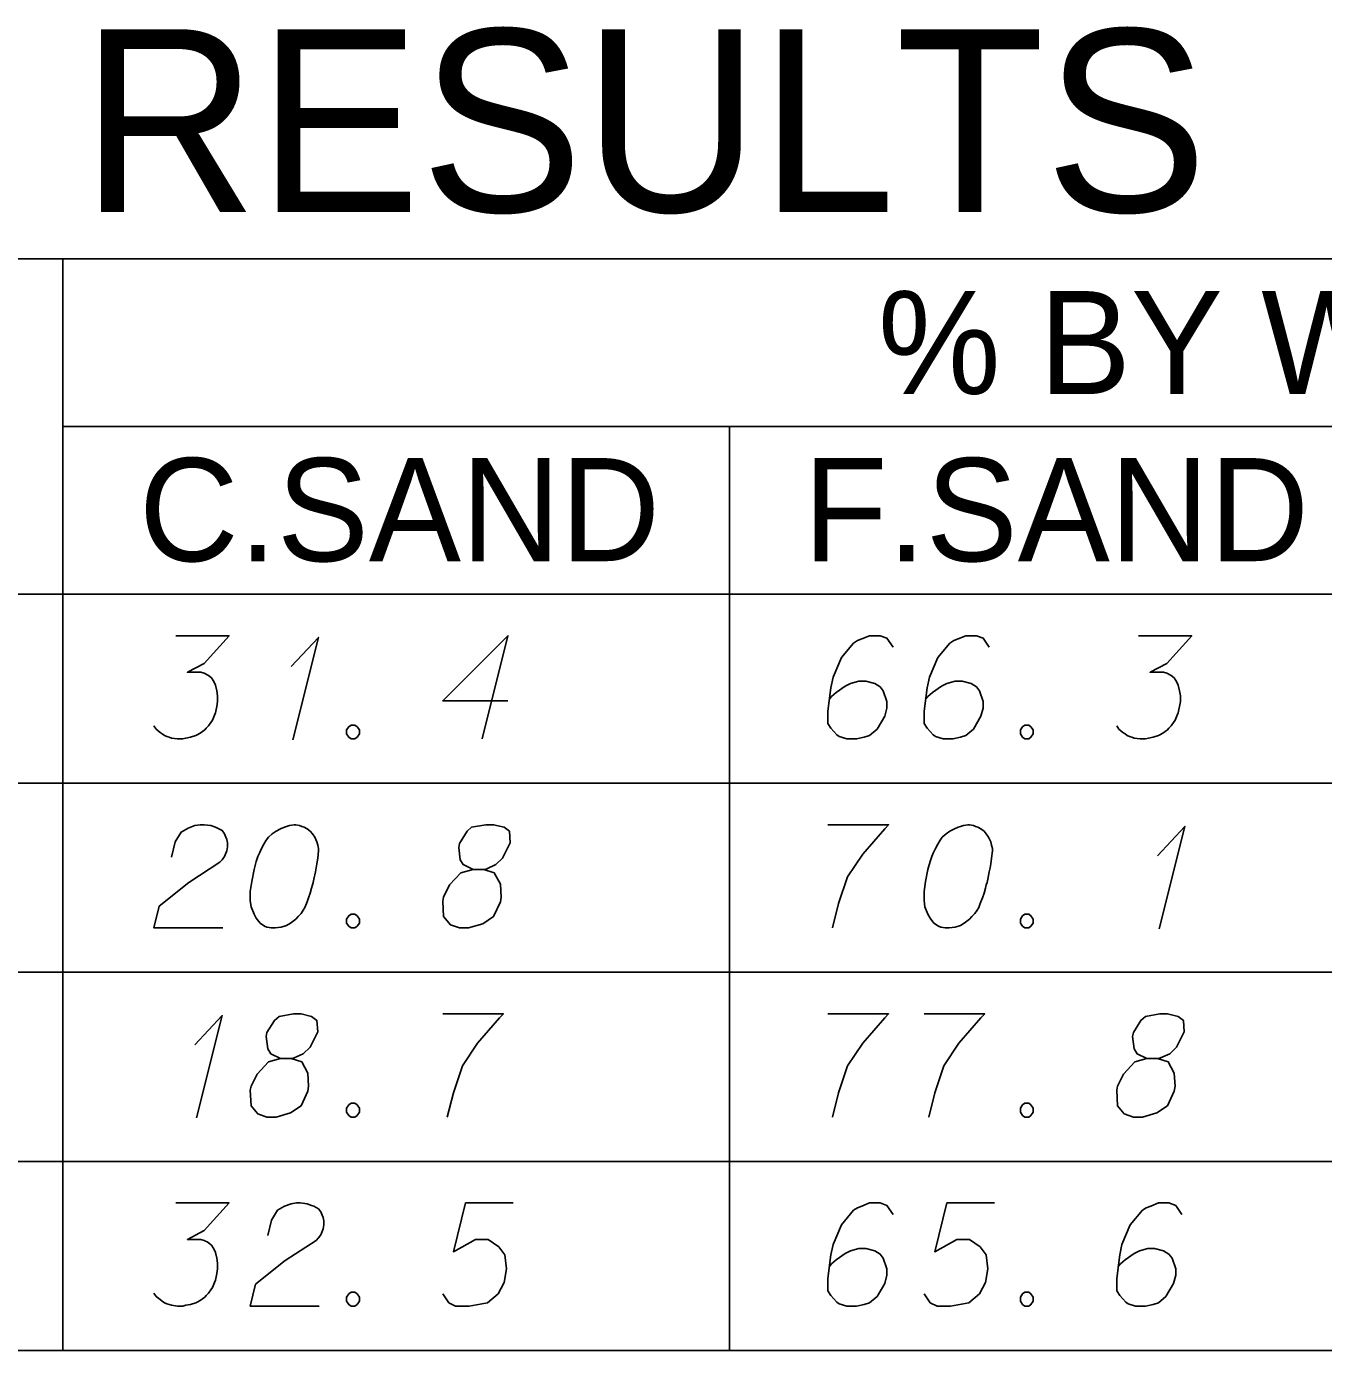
# Model space of a CAD drawing. Extents: x 2074207 to 2076812, y 516372 to 523312.
# Drawn here: x 2076524.4 to 2076584.7, y 516601.5 to 516663.1 of the extents above; entities that cross this region are included whole.
import ezdxf

# ---------------------------------------------------------------- set-up
doc = ezdxf.new("R2010")
doc.units = 0
for name, color, linetype in [('Prop DirtTable_ Soil Test Results - Outline (Major)', 7, 'Continuous'), ('Prop DirtTable_ Soil Test Results - Outline (Minor)', 7, 'Continuous'), ('Prop DirtTable_ Soil Test Results - Tx (Header - Large)', 7, 'Continuous'), ('Prop DirtTable_ Soil Test Results - Tx (Header - Small)', 7, 'Continuous'), ('Prop DirtTable_ Soil Test Results - Tx (Sample Data)', 7, 'Continuous')]:
    doc.layers.add(name, color=color, linetype=linetype)

msp = doc.modelspace()

# ---------------------------------------------------------------- linework, layer by layer
at = {"layer": 'Prop DirtTable_ Soil Test Results - Outline (Major)'}
for p, q in [((2076260.609, 516636.721), (2076811.903, 516636.721)), ((2076260.609, 516636.721), (2076811.903, 516636.721)), ((2076260.609, 516601.521), (2076811.903, 516601.521))]:
    msp.add_line(p, q, dxfattribs=at)
at = {"layer": 'Prop DirtTable_ Soil Test Results - Outline (Minor)'}
for p, q in [((2076260.609, 516652.321), (2076811.903, 516652.321)), ((2076526.074, 516652.321), (2076526.074, 516627.921)), ((2076526.074, 516644.521), (2076731.93, 516644.521)), ((2076557.094, 516644.521), (2076557.094, 516627.921)), ((2076260.609, 516627.921), (2076811.903, 516627.921)), ((2076260.609, 516627.921), (2076811.903, 516627.921)), ((2076526.074, 516627.921), (2076526.074, 516619.121)), ((2076557.094, 516627.921), (2076557.094, 516619.121)), ((2076260.609, 516619.121), (2076811.903, 516619.121)), ((2076260.609, 516619.121), (2076811.903, 516619.121)), ((2076526.074, 516619.121), (2076526.074, 516610.321)), ((2076557.094, 516619.121), (2076557.094, 516610.321)), ((2076260.609, 516610.321), (2076811.903, 516610.321)), ((2076260.609, 516610.321), (2076811.903, 516610.321)), ((2076526.074, 516610.321), (2076526.074, 516601.521)), ((2076557.094, 516610.321), (2076557.094, 516601.521)), ((2076260.609, 516601.521), (2076811.903, 516601.521))]:
    msp.add_line(p, q, dxfattribs=at)
at = {"layer": 'Prop DirtTable_ Soil Test Results - Tx (Sample Data)'}
for points in [[(2076531.339, 516634.786), (2076533.808, 516634.786), (2076532.644, 516633.501), (2076531.868, 516633.085), (2076532.503, 516633.085), (2076532.644, 516633.048), (2076532.714, 516633.01), (2076532.785, 516632.972), (2076532.855, 516632.934), (2076532.997, 516632.821), (2076533.067, 516632.707), (2076533.138, 516632.594), (2076533.173, 516632.481), (2076533.243, 516632.216), (2076533.279, 516631.989), (2076533.279, 516631.876), (2076533.279, 516631.725), (2076533.243, 516631.498), (2076533.208, 516631.347), (2076533.173, 516631.196), (2076533.138, 516631.082), (2076533.102, 516631.007), (2076533.067, 516630.931), (2076533.032, 516630.855), (2076532.961, 516630.742), (2076532.855, 516630.591), (2076532.75, 516630.478), (2076532.679, 516630.402), (2076532.573, 516630.326), (2076532.467, 516630.251), (2076532.326, 516630.175), (2076532.256, 516630.137), (2076532.009, 516630.062), (2076531.797, 516630.024), (2076531.656, 516629.986), (2076531.409, 516629.986), (2076531.127, 516630.024), (2076531.021, 516630.062), (2076530.915, 516630.1), (2076530.809, 516630.137), (2076530.704, 516630.213), (2076530.598, 516630.289), (2076530.421, 516630.44), (2076530.316, 516630.591)], [(2076536.7, 516633.35), (2076537.97, 516634.711), (2076536.771, 516629.948)], [(2076546.789, 516631.763), (2076543.756, 516631.763), (2076546.789, 516634.786), (2076545.59, 516629.986)], [(2076564.709, 516634.257), (2076564.427, 516634.673), (2076564.11, 516634.786), (2076563.616, 516634.786), (2076563.263, 516634.635), (2076563.051, 516634.559), (2076562.875, 516634.446), (2076562.311, 516633.766), (2076561.923, 516632.859), (2076561.817, 516632.367), (2076561.676, 516631.271), (2076561.676, 516630.704), (2076561.817, 516630.478), (2076562.099, 516630.175), (2076562.205, 516630.1), (2076562.558, 516629.986), (2076563.016, 516629.986), (2076563.369, 516630.062), (2076563.616, 516630.137), (2076563.969, 516630.44), (2076564.321, 516631.044), (2076564.427, 516631.422), (2076564.427, 516631.725), (2076564.251, 516632.216), (2076564.11, 516632.405), (2076563.863, 516632.556), (2076563.439, 516632.67), (2076563.122, 516632.67), (2076562.734, 516632.556), (2076562.487, 516632.443), (2076562.064, 516632.141), (2076561.852, 516631.952), (2076561.746, 516631.838)], [(2076569.189, 516634.257), (2076568.907, 516634.673), (2076568.59, 516634.786), (2076568.096, 516634.786), (2076567.743, 516634.635), (2076567.531, 516634.559), (2076567.355, 516634.446), (2076566.791, 516633.766), (2076566.403, 516632.859), (2076566.297, 516632.367), (2076566.156, 516631.271), (2076566.156, 516630.704), (2076566.297, 516630.478), (2076566.579, 516630.175), (2076566.685, 516630.1), (2076567.038, 516629.986), (2076567.496, 516629.986), (2076567.849, 516630.062), (2076568.096, 516630.137), (2076568.449, 516630.44), (2076568.801, 516631.044), (2076568.907, 516631.422), (2076568.907, 516631.725), (2076568.731, 516632.216), (2076568.59, 516632.405), (2076568.343, 516632.556), (2076567.919, 516632.67), (2076567.602, 516632.67), (2076567.214, 516632.556), (2076566.967, 516632.443), (2076566.544, 516632.141), (2076566.332, 516631.952), (2076566.226, 516631.838)], [(2076576.139, 516634.786), (2076578.608, 516634.786), (2076577.444, 516633.501), (2076576.668, 516633.085), (2076577.303, 516633.085), (2076577.444, 516633.048), (2076577.514, 516633.01), (2076577.585, 516632.972), (2076577.655, 516632.934), (2076577.797, 516632.821), (2076577.867, 516632.707), (2076577.938, 516632.594), (2076577.973, 516632.481), (2076578.043, 516632.216), (2076578.079, 516631.989), (2076578.079, 516631.876), (2076578.079, 516631.725), (2076578.043, 516631.498), (2076578.008, 516631.347), (2076577.973, 516631.196), (2076577.938, 516631.082), (2076577.902, 516631.007), (2076577.867, 516630.931), (2076577.832, 516630.855), (2076577.761, 516630.742), (2076577.655, 516630.591), (2076577.55, 516630.478), (2076577.479, 516630.402), (2076577.373, 516630.326), (2076577.267, 516630.251), (2076577.126, 516630.175), (2076577.056, 516630.137), (2076576.809, 516630.062), (2076576.597, 516630.024), (2076576.456, 516629.986), (2076576.209, 516629.986), (2076575.927, 516630.024), (2076575.821, 516630.062), (2076575.715, 516630.1), (2076575.609, 516630.137), (2076575.504, 516630.213), (2076575.398, 516630.289), (2076575.221, 516630.44), (2076575.116, 516630.591)], [(2076539.487, 516630.629), (2076539.664, 516630.629), (2076539.769, 516630.553), (2076539.875, 516630.402), (2076539.875, 516630.213), (2076539.769, 516630.062), (2076539.664, 516629.986), (2076539.487, 516629.986), (2076539.381, 516630.062), (2076539.276, 516630.213), (2076539.276, 516630.402), (2076539.381, 516630.553), (2076539.487, 516630.629)], [(2076570.847, 516630.629), (2076571.024, 516630.629), (2076571.129, 516630.553), (2076571.235, 516630.402), (2076571.235, 516630.213), (2076571.129, 516630.062), (2076571.024, 516629.986), (2076570.847, 516629.986), (2076570.741, 516630.062), (2076570.636, 516630.213), (2076570.636, 516630.402), (2076570.741, 516630.553), (2076570.847, 516630.629)], [(2076531.127, 516624.474), (2076531.303, 516625.192), (2076531.586, 516625.646), (2076531.903, 516625.835), (2076532.22, 516625.948), (2076532.467, 516625.986), (2076532.644, 516625.986), (2076532.961, 516625.948), (2076533.173, 516625.873), (2076533.279, 516625.835), (2076533.49, 516625.722), (2076533.596, 516625.57), (2076533.667, 516625.419), (2076533.702, 516625.306), (2076533.737, 516625.155), (2076533.737, 516624.966), (2076533.702, 516624.777), (2076533.667, 516624.663), (2076533.596, 516624.512), (2076533.49, 516624.361), (2076533.385, 516624.248), (2076531.938, 516623.303), (2076530.563, 516622.207), (2076530.316, 516621.186), (2076533.526, 516621.186)], [(2076536.912, 516625.986), (2076536.842, 516625.986), (2076536.63, 516625.948), (2076536.489, 516625.911), (2076536.383, 516625.873), (2076536.207, 516625.797), (2076535.995, 516625.684), (2076535.819, 516625.57), (2076535.642, 516625.419), (2076535.536, 516625.268), (2076535.431, 516625.079), (2076535.325, 516624.89), (2076535.219, 516624.663), (2076535.148, 516624.512), (2076535.078, 516624.285), (2076534.972, 516623.907), (2076534.866, 516623.341), (2076534.796, 516622.887), (2076534.796, 516622.471), (2076534.831, 516622.169), (2076534.972, 516621.829), (2076535.078, 516621.64), (2076535.254, 516621.413), (2076535.466, 516621.262), (2076535.572, 516621.224), (2076535.783, 516621.186), (2076535.96, 516621.186), (2076536.242, 516621.224), (2076536.489, 516621.3), (2076536.665, 516621.413), (2076536.912, 516621.602), (2076537.018, 516621.715), (2076537.159, 516621.866), (2076537.265, 516622.018), (2076537.335, 516622.131), (2076537.406, 516622.32), (2076537.441, 516622.396), (2076537.512, 516622.585), (2076537.582, 516622.811), (2076537.653, 516623.038), (2076537.688, 516623.189), (2076537.723, 516623.303), (2076537.759, 516623.454), (2076537.829, 516623.794), (2076537.865, 516623.983), (2076537.9, 516624.172), (2076537.935, 516624.437), (2076537.97, 516624.777), (2076537.97, 516624.89), (2076537.935, 516625.041), (2076537.9, 516625.192), (2076537.794, 516625.419), (2076537.688, 516625.57), (2076537.582, 516625.684), (2076537.441, 516625.797), (2076537.3, 516625.873), (2076537.194, 516625.911), (2076537.089, 516625.948), (2076536.912, 516625.986)], [(2076545.167, 516623.907), (2076545.66, 516623.907), (2076545.802, 516623.945), (2076546.225, 516624.134), (2076546.542, 516624.437), (2076546.895, 516625.155), (2076546.86, 516625.684), (2076546.613, 516625.873), (2076546.119, 516625.986), (2076545.766, 516625.986), (2076545.096, 516625.873), (2076544.884, 516625.684), (2076544.532, 516625.117), (2076544.496, 516624.928), (2076544.567, 516624.361), (2076544.708, 516624.134), (2076545.167, 516623.907), (2076544.602, 516623.756), (2076544.073, 516623.189), (2076543.791, 516622.622), (2076543.756, 516622.433), (2076543.791, 516621.715), (2076544.108, 516621.337), (2076544.532, 516621.186), (2076544.955, 516621.186), (2076545.625, 516621.375), (2076546.119, 516621.715), (2076546.437, 516622.396), (2076546.472, 516622.622), (2076546.437, 516623.227), (2076546.154, 516623.756), (2076545.66, 516623.907)], [(2076561.676, 516625.986), (2076564.498, 516625.986), (2076564.321, 516625.797), (2076563.298, 516624.626), (2076562.593, 516623.567), (2076562.169, 516622.32), (2076561.887, 516621.186)], [(2076568.272, 516625.986), (2076568.202, 516625.986), (2076567.99, 516625.948), (2076567.849, 516625.911), (2076567.743, 516625.873), (2076567.567, 516625.797), (2076567.355, 516625.684), (2076567.179, 516625.57), (2076567.002, 516625.419), (2076566.896, 516625.268), (2076566.791, 516625.079), (2076566.685, 516624.89), (2076566.579, 516624.663), (2076566.508, 516624.512), (2076566.438, 516624.285), (2076566.332, 516623.907), (2076566.226, 516623.341), (2076566.156, 516622.887), (2076566.156, 516622.471), (2076566.191, 516622.169), (2076566.332, 516621.829), (2076566.438, 516621.64), (2076566.614, 516621.413), (2076566.826, 516621.262), (2076566.932, 516621.224), (2076567.143, 516621.186), (2076567.32, 516621.186), (2076567.602, 516621.224), (2076567.849, 516621.3), (2076568.025, 516621.413), (2076568.272, 516621.602), (2076568.378, 516621.715), (2076568.519, 516621.866), (2076568.625, 516622.018), (2076568.695, 516622.131), (2076568.766, 516622.32), (2076568.801, 516622.396), (2076568.872, 516622.585), (2076568.942, 516622.811), (2076569.013, 516623.038), (2076569.048, 516623.189), (2076569.083, 516623.303), (2076569.119, 516623.454), (2076569.189, 516623.794), (2076569.225, 516623.983), (2076569.26, 516624.172), (2076569.295, 516624.437), (2076569.33, 516624.777), (2076569.33, 516624.89), (2076569.295, 516625.041), (2076569.26, 516625.192), (2076569.154, 516625.419), (2076569.048, 516625.57), (2076568.942, 516625.684), (2076568.801, 516625.797), (2076568.66, 516625.873), (2076568.554, 516625.911), (2076568.449, 516625.948), (2076568.272, 516625.986)], [(2076577.02, 516624.55), (2076578.29, 516625.911), (2076577.091, 516621.148)], [(2076539.487, 516621.829), (2076539.664, 516621.829), (2076539.769, 516621.753), (2076539.875, 516621.602), (2076539.875, 516621.413), (2076539.769, 516621.262), (2076539.664, 516621.186), (2076539.487, 516621.186), (2076539.381, 516621.262), (2076539.276, 516621.413), (2076539.276, 516621.602), (2076539.381, 516621.753), (2076539.487, 516621.829)], [(2076570.847, 516621.829), (2076571.024, 516621.829), (2076571.129, 516621.753), (2076571.235, 516621.602), (2076571.235, 516621.413), (2076571.129, 516621.262), (2076571.024, 516621.186), (2076570.847, 516621.186), (2076570.741, 516621.262), (2076570.636, 516621.413), (2076570.636, 516621.602), (2076570.741, 516621.753), (2076570.847, 516621.829)], [(2076532.22, 516615.75), (2076533.49, 516617.111), (2076532.291, 516612.348)], [(2076536.207, 516615.107), (2076536.7, 516615.107), (2076536.842, 516615.145), (2076537.265, 516615.334), (2076537.582, 516615.637), (2076537.935, 516616.355), (2076537.9, 516616.884), (2076537.653, 516617.073), (2076537.159, 516617.186), (2076536.806, 516617.186), (2076536.136, 516617.073), (2076535.924, 516616.884), (2076535.572, 516616.317), (2076535.536, 516616.128), (2076535.607, 516615.561), (2076535.748, 516615.334), (2076536.207, 516615.107), (2076535.642, 516614.956), (2076535.113, 516614.389), (2076534.831, 516613.822), (2076534.796, 516613.633), (2076534.831, 516612.915), (2076535.148, 516612.537), (2076535.572, 516612.386), (2076535.995, 516612.386), (2076536.665, 516612.575), (2076537.159, 516612.915), (2076537.477, 516613.596), (2076537.512, 516613.822), (2076537.477, 516614.427), (2076537.194, 516614.956), (2076536.7, 516615.107)], [(2076543.756, 516617.186), (2076546.578, 516617.186), (2076546.401, 516616.997), (2076545.378, 516615.826), (2076544.673, 516614.767), (2076544.249, 516613.52), (2076543.967, 516612.386)], [(2076561.676, 516617.186), (2076564.498, 516617.186), (2076564.321, 516616.997), (2076563.298, 516615.826), (2076562.593, 516614.767), (2076562.169, 516613.52), (2076561.887, 516612.386)], [(2076566.156, 516617.186), (2076568.978, 516617.186), (2076568.801, 516616.997), (2076567.778, 516615.826), (2076567.073, 516614.767), (2076566.649, 516613.52), (2076566.367, 516612.386)], [(2076576.527, 516615.107), (2076577.02, 516615.107), (2076577.162, 516615.145), (2076577.585, 516615.334), (2076577.902, 516615.637), (2076578.255, 516616.355), (2076578.22, 516616.884), (2076577.973, 516617.073), (2076577.479, 516617.186), (2076577.126, 516617.186), (2076576.456, 516617.073), (2076576.244, 516616.884), (2076575.892, 516616.317), (2076575.856, 516616.128), (2076575.927, 516615.561), (2076576.068, 516615.334), (2076576.527, 516615.107), (2076575.962, 516614.956), (2076575.433, 516614.389), (2076575.151, 516613.822), (2076575.116, 516613.633), (2076575.151, 516612.915), (2076575.468, 516612.537), (2076575.892, 516612.386), (2076576.315, 516612.386), (2076576.985, 516612.575), (2076577.479, 516612.915), (2076577.797, 516613.596), (2076577.832, 516613.822), (2076577.797, 516614.427), (2076577.514, 516614.956), (2076577.02, 516615.107)], [(2076539.487, 516613.029), (2076539.664, 516613.029), (2076539.769, 516612.953), (2076539.875, 516612.802), (2076539.875, 516612.613), (2076539.769, 516612.462), (2076539.664, 516612.386), (2076539.487, 516612.386), (2076539.381, 516612.462), (2076539.276, 516612.613), (2076539.276, 516612.802), (2076539.381, 516612.953), (2076539.487, 516613.029)], [(2076570.847, 516613.029), (2076571.024, 516613.029), (2076571.129, 516612.953), (2076571.235, 516612.802), (2076571.235, 516612.613), (2076571.129, 516612.462), (2076571.024, 516612.386), (2076570.847, 516612.386), (2076570.741, 516612.462), (2076570.636, 516612.613), (2076570.636, 516612.802), (2076570.741, 516612.953), (2076570.847, 516613.029)], [(2076531.339, 516608.386), (2076533.808, 516608.386), (2076532.644, 516607.101), (2076531.868, 516606.685), (2076532.503, 516606.685), (2076532.644, 516606.648), (2076532.714, 516606.61), (2076532.785, 516606.572), (2076532.855, 516606.534), (2076532.997, 516606.421), (2076533.067, 516606.307), (2076533.138, 516606.194), (2076533.173, 516606.081), (2076533.243, 516605.816), (2076533.279, 516605.589), (2076533.279, 516605.476), (2076533.279, 516605.325), (2076533.243, 516605.098), (2076533.208, 516604.947), (2076533.173, 516604.796), (2076533.138, 516604.682), (2076533.102, 516604.607), (2076533.067, 516604.531), (2076533.032, 516604.455), (2076532.961, 516604.342), (2076532.855, 516604.191), (2076532.75, 516604.078), (2076532.679, 516604.002), (2076532.573, 516603.926), (2076532.467, 516603.851), (2076532.326, 516603.775), (2076532.256, 516603.737), (2076532.009, 516603.662), (2076531.797, 516603.624), (2076531.656, 516603.586), (2076531.409, 516603.586), (2076531.127, 516603.624), (2076531.021, 516603.662), (2076530.915, 516603.7), (2076530.809, 516603.737), (2076530.704, 516603.813), (2076530.598, 516603.889), (2076530.421, 516604.04), (2076530.316, 516604.191)], [(2076535.607, 516606.874), (2076535.783, 516607.592), (2076536.066, 516608.046), (2076536.383, 516608.235), (2076536.7, 516608.348), (2076536.947, 516608.386), (2076537.124, 516608.386), (2076537.441, 516608.348), (2076537.653, 516608.273), (2076537.759, 516608.235), (2076537.97, 516608.122), (2076538.076, 516607.97), (2076538.147, 516607.819), (2076538.182, 516607.706), (2076538.217, 516607.555), (2076538.217, 516607.366), (2076538.182, 516607.177), (2076538.147, 516607.063), (2076538.076, 516606.912), (2076537.97, 516606.761), (2076537.865, 516606.648), (2076536.418, 516605.703), (2076535.043, 516604.607), (2076534.796, 516603.586), (2076538.006, 516603.586)], [(2076547.036, 516608.386), (2076544.814, 516608.386), (2076544.249, 516606.118), (2076545.272, 516606.685), (2076545.872, 516606.685), (2076546.366, 516606.345), (2076546.648, 516605.967), (2076546.719, 516605.325), (2076546.613, 516604.682), (2076546.331, 516604.153), (2076545.837, 516603.737), (2076544.99, 516603.586), (2076544.355, 516603.586), (2076544.038, 516603.737), (2076543.756, 516604.153)], [(2076564.709, 516607.857), (2076564.427, 516608.273), (2076564.11, 516608.386), (2076563.616, 516608.386), (2076563.263, 516608.235), (2076563.051, 516608.159), (2076562.875, 516608.046), (2076562.311, 516607.366), (2076561.923, 516606.459), (2076561.817, 516605.967), (2076561.676, 516604.871), (2076561.676, 516604.304), (2076561.817, 516604.078), (2076562.099, 516603.775), (2076562.205, 516603.7), (2076562.558, 516603.586), (2076563.016, 516603.586), (2076563.369, 516603.662), (2076563.616, 516603.737), (2076563.969, 516604.04), (2076564.321, 516604.644), (2076564.427, 516605.022), (2076564.427, 516605.325), (2076564.251, 516605.816), (2076564.11, 516606.005), (2076563.863, 516606.156), (2076563.439, 516606.27), (2076563.122, 516606.27), (2076562.734, 516606.156), (2076562.487, 516606.043), (2076562.064, 516605.741), (2076561.852, 516605.552), (2076561.746, 516605.438)], [(2076569.436, 516608.386), (2076567.214, 516608.386), (2076566.649, 516606.118), (2076567.672, 516606.685), (2076568.272, 516606.685), (2076568.766, 516606.345), (2076569.048, 516605.967), (2076569.119, 516605.325), (2076569.013, 516604.682), (2076568.731, 516604.153), (2076568.237, 516603.737), (2076567.39, 516603.586), (2076566.755, 516603.586), (2076566.438, 516603.737), (2076566.156, 516604.153)], [(2076578.149, 516607.857), (2076577.867, 516608.273), (2076577.55, 516608.386), (2076577.056, 516608.386), (2076576.703, 516608.235), (2076576.491, 516608.159), (2076576.315, 516608.046), (2076575.751, 516607.366), (2076575.363, 516606.459), (2076575.257, 516605.967), (2076575.116, 516604.871), (2076575.116, 516604.304), (2076575.257, 516604.078), (2076575.539, 516603.775), (2076575.645, 516603.7), (2076575.998, 516603.586), (2076576.456, 516603.586), (2076576.809, 516603.662), (2076577.056, 516603.737), (2076577.409, 516604.04), (2076577.761, 516604.644), (2076577.867, 516605.022), (2076577.867, 516605.325), (2076577.691, 516605.816), (2076577.55, 516606.005), (2076577.303, 516606.156), (2076576.879, 516606.27), (2076576.562, 516606.27), (2076576.174, 516606.156), (2076575.927, 516606.043), (2076575.504, 516605.741), (2076575.292, 516605.552), (2076575.186, 516605.438)], [(2076539.487, 516604.229), (2076539.664, 516604.229), (2076539.769, 516604.153), (2076539.875, 516604.002), (2076539.875, 516603.813), (2076539.769, 516603.662), (2076539.664, 516603.586), (2076539.487, 516603.586), (2076539.381, 516603.662), (2076539.276, 516603.813), (2076539.276, 516604.002), (2076539.381, 516604.153), (2076539.487, 516604.229)], [(2076570.847, 516604.229), (2076571.024, 516604.229), (2076571.129, 516604.153), (2076571.235, 516604.002), (2076571.235, 516603.813), (2076571.129, 516603.662), (2076571.024, 516603.586), (2076570.847, 516603.586), (2076570.741, 516603.662), (2076570.636, 516603.813), (2076570.636, 516604.002), (2076570.741, 516604.153), (2076570.847, 516604.229)]]:
    msp.add_lwpolyline(points, dxfattribs=at)

# ---------------------------------------------------------------- texts
at = {"layer": 'Prop DirtTable_ Soil Test Results - Tx (Header - Large)'}
msp.add_text('SOIL TEST RESULTS', height=8.50001, dxfattribs=at).set_placement((2076465.656, 516654.513))
at = {"layer": 'Prop DirtTable_ Soil Test Results - Tx (Header - Small)'}
for s, height, p in [('% BY WEIGHT', 4.79998, (2076564.009, 516646.031)), ('C.SAND', 4.8, (2076529.618, 516638.256)), ('F.SAND', 4.8, (2076560.529, 516638.256))]:
    msp.add_text(s, height=height, dxfattribs=at).set_placement(p)

doc.saveas('drawing.dxf')
